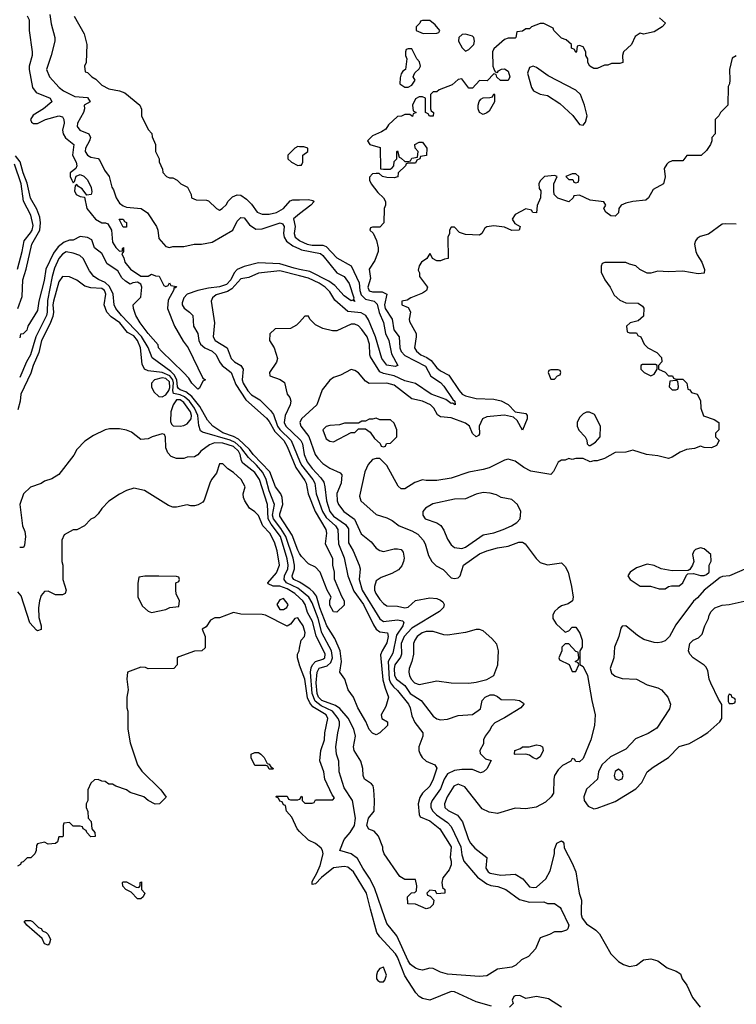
# Model space of a CAD drawing. Header units: inches. Extents: x 2671394 to 2765652, y 830470 to 955458.
# Tile 257 of 261: x 2708430 to 2712450, y 939466 to 944990. Entities that reach past the tile are written whole.
import ezdxf

# ---------------------------------------------------------------- set-up
doc = ezdxf.new("R2010")
doc.units = ezdxf.units.IN
doc.header["$MEASUREMENT"] = 0
for name, color, linetype in [('C7903', 7, 'Continuous'), ('C7904', 7, 'Continuous'), ('C7913', 7, 'Continuous'), ('C7914', 7, 'Continuous')]:
    doc.layers.add(name, color=color, linetype=linetype)

msp = doc.modelspace()

# ---------------------------------------------------------------- linework, layer by layer
at = {"layer": 'C7903', "color": 2, "elevation": 42}
msp.add_lwpolyline([(2708590, 939798), (2708570, 939806), (2708555.3, 939835.3), (2708469.3, 939909.3), (2708455.3, 939930), (2708462.7, 939937.3), (2708490, 939936.3), (2708501, 939930), (2708536.3, 939896.3), (2708550, 939890.6), (2708558.8, 939878.8), (2708578, 939870), (2708590, 939858), (2708602, 939830), (2708598, 939810)], close=True, dxfattribs=at)
at = {"layer": 'C7904', "color": 2}
for points, elevation in [([(2708471.6, 945011.6), (2708482.4, 944990), (2708483.7, 944930), (2708499.5, 944810), (2708499.5, 944790), (2708483.1, 944730), (2708482.6, 944710), (2708502.4, 944610), (2708522.3, 944582.3), (2708601, 944550), (2708610.6, 944530), (2708562.8, 944490), (2708504.7, 944455.3), (2708490.8, 944430), (2708495.3, 944415.3), (2708508, 944408), (2708530, 944408), (2708575.3, 944430), (2708650, 944450.3), (2708670, 944444.7), (2708677.3, 944430), (2708679.1, 944410), (2708670.5, 944370), (2708673.4, 944350), (2708686.7, 944326.7), (2708733, 944290), (2708725.5, 944230), (2708746.8, 944190), (2708751, 944170), (2708744.7, 944155.3), (2708714, 944130), (2708714, 944110), (2708722, 944090), (2708730, 944074), (2708738, 944082), (2708747.3, 944112.7), (2708770, 944122), (2708790, 944112), (2708810, 944092), (2708830.7, 944049.3), (2708834.8, 944025.2), (2708831.6, 944008.4), (2708806, 944006), (2708780.4, 944040.4), (2708756.4, 944056.4), (2708750, 944066), (2708742, 944058), (2708738, 944030), (2708746, 944010), (2708770, 943998), (2708794, 943994), (2708806.8, 943930), (2708856, 943870), (2708890, 943851), (2708911.1, 943851.1), (2708924.7, 943844.7), (2708944.7, 943810), (2708950, 943742), (2708970, 943712), (2708990, 943692), (2709006, 943694), (2709006, 943706), (2709011.6, 943711.6), (2709012, 943690), (2709003.6, 943676.4), (2709004.7, 943670), (2709014.4, 943654.4), (2709020.7, 943630), (2709051, 943590), (2709110, 943551.3), (2709150, 943552), (2709170, 943562), (2709192.7, 943552.7), (2709211.6, 943551.6), (2709238, 943498), (2709250, 943494), (2709262, 943498), (2709270, 943514), (2709278, 943498), (2709310, 943494), (2709306, 943486), (2709294, 943486), (2709294, 943474), (2709262.8, 943417.2), (2709258.8, 943370), (2709298, 943270), (2709347.3, 943187.3), (2709374.8, 943150), (2709458, 942978), (2709472, 942970), (2709458, 942962), (2709438, 942922), (2709430, 942918), (2709395.3, 942950), (2709378, 942978), (2709349.2, 943010), (2709225.2, 943130), (2709209.4, 943150), (2709206, 943166), (2709150, 943229.4), (2709105.2, 943290), (2709082, 943330), (2709068, 943370), (2709066, 943390), (2709110, 943434), (2709115.3, 943490), (2709110, 943506), (2709090, 943518), (2709065.4, 943514.6), (2709050, 943506), (2709023.1, 943523.1), (2709002.7, 943542.7), (2708980.2, 943580.2), (2708920.9, 943620.9), (2708890, 943679), (2708849.3, 943709.3), (2708834.5, 943754.5), (2708810, 943769), (2708770, 943774), (2708730, 943754), (2708710, 943752.7), (2708679, 943741), (2708644.9, 943715.1), (2708619, 943681), (2708577, 943590), (2708567.5, 943527.5), (2708538, 943410), (2708530, 943358), (2708476, 943270), (2708470, 943248), (2708450, 943228), (2708434, 943226), (2708430, 943206)], 22), ([(2708599.8, 945019.8), (2708607.1, 944967.1), (2708626.8, 944890), (2708626.8, 944870), (2708606.8, 944790), (2708580.7, 944710), (2708596.3, 944670), (2708650.6, 944610), (2708676.3, 944590), (2708739.9, 944559.9), (2708810, 944552.7), (2708824.7, 944530), (2708791.3, 944510), (2708794, 944490), (2708787.3, 944470), (2708754.4, 944410), (2708753, 944390), (2708767.7, 944370), (2708818, 944350), (2708827.3, 944330), (2708821.6, 944310), (2708799.5, 944270), (2708797.1, 944250), (2708811, 944230), (2708830, 944219.1), (2708870, 944210.6), (2708879.5, 944199.5), (2708905.2, 944145.2), (2708931.3, 944110), (2708946, 944050), (2708955.9, 944035.9), (2708970.4, 943990), (2708990, 943961.3), (2709010, 943946), (2709030, 943938.9), (2709110.6, 943930.6), (2709147.3, 943907.3), (2709198, 943830), (2709204.7, 943810), (2709210, 943762), (2709250, 943718), (2709270, 943712), (2709290, 943718), (2709350, 943718), (2709409.3, 943730.7), (2709450, 943730.8), (2709510, 943742), (2709625.1, 943810), (2709650, 943859.1), (2709670, 943880.5), (2709690, 943879.1), (2709718.3, 943838.3), (2709755.6, 943815.6), (2709790, 943815.8), (2709890.3, 943850.3), (2709904.1, 943844.1), (2709914, 943830), (2709910.4, 943789.6), (2709913.4, 943770), (2709926.7, 943746.7), (2709961.7, 943721.7), (2710000, 943703.8)], 26), ([(2708734.8, 945010), (2708791, 944910), (2708806, 944850), (2708802, 944750), (2708794, 944730), (2708798, 944698), (2708810, 944694), (2708834, 944670), (2708856.9, 944656.9), (2708890, 944622), (2708930, 944602), (2708990, 944591), (2709019.3, 944579.3), (2709104.7, 944510), (2709112.7, 944487.3), (2709114, 944450), (2709150, 944374), (2709171.6, 944351.6), (2709172.7, 944332.7), (2709192, 944290), (2709192, 944250), (2709212, 944210), (2709212.7, 944192.7), (2709231.6, 944151.6), (2709232.7, 944132.7), (2709254, 944110), (2709270, 944102), (2709290, 944102), (2709314, 944090), (2709334, 944070), (2709371.1, 944051.1), (2709392, 944010), (2709394, 943990), (2709419.6, 943979.6), (2709478, 943978), (2709490, 943974), (2709534, 943930), (2709550, 943922), (2709566, 943930), (2709590, 943954), (2709598, 943970), (2709623.2, 943996.8), (2709650, 944006.8), (2709670, 944006), (2709702.5, 943982.5), (2709730, 943956), (2709762.8, 943910), (2709790, 943899.1), (2709830, 943898.4), (2709870, 943908.7), (2709910, 943930.4), (2709946.9, 943973.1), (2709961.5, 943978.6), (2710000, 943979.9)], 30), ([(2710000, 944277.5), (2709990, 944278), (2709974, 944270), (2709934, 944230), (2709934, 944210), (2709954, 944190), (2709990, 944172), (2710000, 944173)], 34), ([(2708418.2, 943590), (2708444.2, 943690), (2708454.8, 943750), (2708490, 943794), (2708499.3, 943810), (2708504.9, 943835.1), (2708492.8, 943892.8), (2708451.4, 943971.4), (2708437.8, 944070), (2708400.3, 944180.3)], 26), ([(2708419.3, 943370), (2708443.8, 943436.2), (2708447.3, 943530), (2708466.3, 943590), (2708498.4, 943730), (2708543.5, 943810), (2708546.2, 943850), (2708542.6, 943882.6), (2708526.3, 943926.3), (2708490, 943989.2), (2708472.7, 944072.7), (2708449, 944130), (2708433.5, 944193.5), (2708407.1, 944227.1)], 22), ([(2710000, 943900), (2709966.6, 943873.4), (2709975.3, 943830), (2709970.4, 943790), (2709974.9, 943770), (2710000, 943750.5)], 30), ([(2710000, 941996.1), (2709990, 942013.2), (2709957.6, 942097.6), (2709890, 942205.2), (2709890, 942218), (2709905.7, 942270), (2709903, 942310), (2709895.6, 942330), (2709865.7, 942370), (2709832.7, 942452.7), (2709740.4, 942550), (2709718.8, 942578.8), (2709656.6, 942636.6), (2709630, 942651.8), (2709570, 942673.1), (2709514, 942710), (2709483, 942743), (2709440.5, 942820.5), (2709395.8, 942875.8), (2709362, 942902), (2709330, 942912.8), (2709320.8, 942920.8), (2709315, 942930), (2709311.4, 942970), (2709297.1, 942997.1), (2709277, 943017), (2709173.2, 943093.2), (2709150.5, 943150.5), (2709112.6, 943212.6), (2709000.4, 943330), (2708969.1, 943369.1), (2708959.3, 943390), (2708953.5, 943450), (2708934.1, 943494.1), (2708910, 943516.5), (2708871.6, 943531.6), (2708845.6, 943550), (2708821.4, 943581.4), (2708785.7, 943650), (2708767.3, 943667.3), (2708730, 943680.9), (2708690, 943686.9), (2708670, 943674.3), (2708650, 943649.6), (2708624.6, 943595.4), (2708612.8, 943550), (2708585.1, 943414.9), (2708584.1, 943350), (2708579.7, 943330), (2708520.7, 943210), (2708491.2, 943110), (2708467.9, 943070), (2708430, 942982)], 26), ([(2710000, 943589), (2709970, 943595.5), (2709890, 943620.7), (2709770, 943626.8), (2709690, 943604.7), (2709650, 943588.3), (2709634, 943570), (2709615.2, 943530), (2709590, 943505), (2709550, 943490.8), (2709490, 943484.1), (2709429.4, 943470.6), (2709370.4, 943450), (2709350.4, 943430), (2709342, 943402), (2709342, 943390), (2709352.2, 943372.2), (2709383, 943350), (2709400.4, 943330), (2709404.4, 943270), (2709428.7, 943230), (2709435.2, 943190), (2709444.9, 943170), (2709469.3, 943149.3), (2709510.4, 943130), (2709532, 943110), (2709550.3, 943070), (2709564.9, 943050), (2709615.8, 943010), (2709642.9, 942942.9), (2709697.7, 942857.7), (2709814.7, 942754.7), (2709830, 942735.8), (2709860.5, 942680.5), (2709911.2, 942630), (2709930, 942596.4), (2709978.3, 942478.3), (2710000, 942447.5)], 26), ([(2710000, 943552.5), (2709890, 943580.4), (2709770, 943568), (2709716.3, 943543.7), (2709670, 943535.6), (2709620.2, 943479.7), (2709595.6, 943464.4), (2709532.8, 943447.2), (2709511, 943430), (2709504.7, 943410), (2709522.8, 943290), (2709516, 943210), (2709526, 943190), (2709594.8, 943150), (2709616.3, 943090), (2709634.8, 943070), (2709670.3, 943050.3), (2709683, 943030), (2709677.4, 942970), (2709684, 942950), (2709710, 942908.4), (2709730, 942885.7), (2709777.6, 942857.6), (2709836.7, 942796.7), (2709854.7, 942774.7), (2709877.1, 942710), (2709890, 942690.3), (2709952.7, 942630), (2710000, 942514.9)], 30), ([(2710000, 941833.8), (2709967, 941850), (2709961.3, 941861.3), (2709958.9, 941870), (2709970.7, 941909.3), (2709971.9, 941930), (2709963.2, 941970), (2709923.2, 942090), (2709895.5, 942135.5), (2709853.2, 942190), (2709848.5, 942210), (2709859.3, 942270), (2709830, 942346.6), (2709813.3, 942410), (2709793.5, 942450), (2709759.3, 942490), (2709713.1, 942533.1), (2709671.4, 942590), (2709638.2, 942618.2), (2709610, 942630.5), (2709455.8, 942675.8), (2709444, 942684), (2709434.3, 942714.3), (2709429.8, 942770), (2709411.5, 942810), (2709382, 942850), (2709354.4, 942874.4), (2709330, 942886.2), (2709292.9, 942892.9), (2709289.2, 942909.2), (2709292.9, 942952.9), (2709288.7, 942970), (2709271.4, 942991.4), (2709230, 943010.7), (2709150, 943019.5), (2709129.3, 943029.3), (2709117.4, 943057.4), (2709106.9, 943150), (2709091.7, 943190), (2709070, 943215.6), (2709034.6, 943234.6), (2708992.6, 943290), (2708942.3, 943322.2), (2708918, 943350), (2708904.5, 943390), (2708912.4, 943450), (2708910, 943462), (2708906.6, 943470), (2708890, 943481.6), (2708830, 943486), (2708795.5, 943495.5), (2708750, 943528), (2708710, 943548), (2708670, 943548.7), (2708650, 943519), (2708620.2, 943410), (2708616.1, 943390), (2708620.2, 943350), (2708615.5, 943324.5), (2708598.6, 943281.4), (2708551.7, 943190), (2708537.5, 943122.5), (2708504.9, 943050), (2708492.4, 943007.6), (2708435.5, 942890), (2708433, 942850), (2708418.7, 942801.3)], 30), ([(2710000, 943293.9), (2709983.6, 943276.4), (2709966, 943266), (2709950, 943258), (2709863.6, 943256.4), (2709832.7, 943227.3), (2709832, 943190), (2709858, 943150), (2709876, 943090), (2709870.9, 943069.1), (2709832, 943010), (2709832.7, 942992.7), (2709890.8, 942970.8), (2709914.8, 942954.8), (2709931, 942890), (2709944.7, 942870), (2709951.3, 942850), (2709946.8, 942830), (2709918.4, 942770), (2709913.4, 942730), (2709922.6, 942710), (2710000, 942637)], 34), ([(2710000, 941792.6), (2709990, 941800.8), (2709926, 941830), (2709912.9, 941850), (2709914.8, 941870), (2709933.6, 941910), (2709935.5, 941930), (2709930, 941965.2), (2709892.9, 942090), (2709839.9, 942159.9), (2709823.4, 942190), (2709819.8, 942270), (2709776.1, 942410), (2709749.6, 942450), (2709682.5, 942502.5), (2709674.8, 942514.7), (2709667.1, 942550), (2709657.5, 942570), (2709630, 942596.3), (2709570, 942613.6), (2709523.4, 942616.6), (2709494.3, 942605.7), (2709446, 942570), (2709430, 942548), (2709410, 942538), (2709370, 942535.3), (2709350, 942529), (2709309.1, 942529.1), (2709280.2, 942540.2), (2709260.2, 942560.2), (2709248.9, 942588.9), (2709247.3, 942647.3), (2709242, 942662), (2709230, 942666), (2709174, 942650), (2709150, 942638), (2709110, 942635.3), (2709056.4, 942676.4), (2709030, 942688), (2708990, 942695.3), (2708934.6, 942694.6), (2708910, 942689), (2708843.5, 942656.5), (2708795.3, 942624.7), (2708750, 942578), (2708733.7, 942546.3), (2708650, 942439), (2708610, 942414), (2708570, 942402), (2708550, 942388.7), (2708490, 942368), (2708452, 942330), (2708431.3, 942270), (2708446, 942150), (2708458.5, 942118.5), (2708463, 942090), (2708457.1, 942042.9), (2708450.6, 942029.4), (2708430, 942029.5)], 34), ([(2710000, 941746.3), (2709973, 941770), (2709930, 941796.2), (2709890, 941811.1), (2709852, 941812), (2709824.7, 941824.7), (2709822, 941830), (2709870, 941887.7), (2709886.9, 941930), (2709873.5, 942010), (2709859.6, 942059.6), (2709832.8, 942110), (2709794.7, 942150), (2709770, 942209), (2709750, 942229.2), (2709719, 942250), (2709692.7, 942290), (2709685.2, 942310), (2709684, 942330), (2709695.3, 942370), (2709672.3, 942410), (2709629.2, 942450), (2709597.2, 942470), (2709570, 942498), (2709550, 942498), (2709534.4, 942445.6), (2709506, 942410), (2709496, 942390), (2709465.4, 942294.6), (2709456.9, 942283.1), (2709431.6, 942268.4), (2709410, 942262), (2709390, 942262), (2709370, 942268.7), (2709310, 942255.3), (2709290, 942255.3), (2709264.7, 942264.7), (2709130, 942348.7), (2709070, 942362), (2709030, 942348.7), (2708990, 942328.7), (2708930, 942288.7), (2708890, 942248), (2708870, 942218), (2708850, 942198), (2708830, 942188), (2708794, 942150), (2708751.1, 942128.9), (2708730, 942128), (2708679.6, 942100.4), (2708666, 942070), (2708666, 941950), (2708671.3, 941930), (2708671.3, 941850), (2708690.9, 941789.1), (2708684.7, 941770), (2708670, 941763.7), (2708630, 941762.7), (2708590, 941784), (2708570, 941781.2), (2708550, 941759), (2708540.7, 941730), (2708536, 941690), (2708536.9, 941636.9), (2708551, 941590), (2708550, 941568), (2708530, 941562), (2708524.7, 941564.7), (2708486.8, 941606.8), (2708438, 941758), (2708420.2, 941780.2)], 38), ([(2710000, 941619.9), (2709990, 941635.3), (2709974, 941630), (2709950, 941598), (2709930, 941588), (2709808.9, 941648.9), (2709790, 941654), (2709670, 941655.3), (2709630, 941664), (2709550, 941635.3), (2709525.4, 941634.6), (2709499.6, 941620.4), (2709476.9, 941583.1), (2709454, 941570), (2709471.3, 941530), (2709470, 941466), (2709451.6, 941448.4), (2709410, 941448), (2709323.6, 941416.4), (2709314, 941410), (2709314, 941370), (2709294, 941350), (2709150, 941348), (2709136.4, 941356.4), (2709110, 941358), (2709034, 941330), (2709031.3, 941290), (2709038, 941230), (2709031.3, 941190), (2709031.3, 941130), (2709036, 941110), (2709036, 941010), (2709050, 940934), (2709091.3, 940810), (2709114.4, 940774.4), (2709222, 940670), (2709251.6, 940628.4), (2709214, 940590), (2709190, 940588.7), (2709150, 940608.7), (2709126, 940630), (2709050, 940655.3), (2709030, 940668.7), (2708969.3, 940689.3), (2708950, 940702), (2708930, 940702), (2708910, 940715.3), (2708890, 940718), (2708870, 940728), (2708850, 940726), (2708830, 940706), (2708812, 940670), (2708812, 940610), (2708802, 940590), (2708802, 940570), (2708812.7, 940547.3), (2708814, 940510), (2708831.6, 940491.6), (2708834, 940450), (2708852, 940430), (2708852.7, 940407.3), (2708830, 940406), (2708806, 940430), (2708802, 940442), (2708786, 940450), (2708782, 940462), (2708770, 940466), (2708730, 940466), (2708710, 940486), (2708678, 940482), (2708674, 940470), (2708674, 940410), (2708670, 940406), (2708650, 940406), (2708642, 940378), (2708631.1, 940368.9), (2708590, 940364), (2708570, 940375.3), (2708530, 940366), (2708523.6, 940356.4), (2708522, 940330), (2708514, 940310), (2708491.6, 940288.4), (2708472.7, 940287.3), (2708450, 940266), (2708438, 940262), (2708434, 940250), (2708418, 940242)], 42), ([(2710000, 941368.2), (2709999.3, 941370), (2709989, 941410), (2709989, 941430), (2709997.2, 941450), (2710000, 941464.6)], 42), ([(2710000, 940436.4), (2709986, 940450), (2709956.4, 940516.4), (2709926, 940550), (2709922, 940582), (2709910, 940586), (2709902, 940602), (2709890, 940606), (2709882, 940622), (2709866, 940630), (2709870, 940634), (2709930, 940634), (2709938, 940618), (2709950, 940614), (2709990, 940614), (2710000, 940617.3)], 42)]:
    msp.add_lwpolyline(points, dxfattribs=dict(at, elevation=elevation))
for points, elevation in [([(2709010, 943826), (2708988.4, 943871.6), (2709010, 943870.8), (2709018, 943858), (2709030, 943851.3), (2709030, 943826)], 22), ([(2709230, 942980.2), (2709186, 942970), (2709168.9, 942950), (2709170.3, 942930), (2709182.4, 942902.4), (2709210, 942875.3), (2709230, 942874.3), (2709250, 942885.4), (2709267.1, 942910), (2709273, 942927), (2709270, 942958.5), (2709250, 942976.5)], 34), ([(2709330, 942857.4), (2709310, 942857.4), (2709291.3, 942830), (2709278.7, 942790), (2709276, 942736), (2709281, 942721), (2709291, 942711), (2709330, 942710.5), (2709350, 942713), (2709370, 942723), (2709392.3, 942750), (2709393.8, 942770), (2709387.4, 942790), (2709350, 942843.1)], 34), ([(2709210, 941868), (2709132.7, 941867.3), (2709098, 941862), (2709092.7, 941827.3), (2709092, 941750), (2709119.6, 941699.6), (2709150, 941672), (2709170, 941664.7), (2709250, 941682), (2709272.7, 941692.7), (2709322, 941698), (2709326, 941730), (2709308.4, 941768.4), (2709306, 941790), (2709306, 941830), (2709322, 941838), (2709326, 941850), (2709322, 941862), (2709310, 941866)], 42), ([(2709910, 941742), (2709890, 941735.3), (2709872, 941710), (2709890, 941682), (2709910, 941682), (2709928.4, 941691.6), (2709935.3, 941710)], 42), ([(2709830, 940786), (2709822, 940802), (2709810, 940806), (2709750, 940806), (2709729, 940849), (2709729.2, 940870), (2709750, 940878), (2709770, 940878), (2709782, 940870), (2709802, 940850), (2709818, 940818), (2709830, 940814), (2709838, 940798), (2709854, 940790), (2709850, 940786)], 42), ([(2709098, 940122), (2709106, 940130), (2709106, 940150), (2709112.7, 940152.7), (2709114, 940110), (2709132, 940090), (2709122, 940070), (2709110, 940058), (2709090, 940058), (2709055.3, 940095.3), (2709026, 940110), (2709008.4, 940128.4), (2709006, 940150), (2709010, 940154), (2709030, 940154), (2709083.6, 940123.6)], 42)]:
    msp.add_lwpolyline(points, close=True, dxfattribs=dict(at, elevation=elevation))
at = {"layer": 'C7913', "color": 2}
for points, elevation in [([(2711076.6, 939456.6), (2710990, 939479.6), (2710870, 939536), (2710850, 939537.2), (2710730.4, 939489.6), (2710690, 939498), (2710670, 939509.5), (2710652.3, 939530), (2710590, 939625.2), (2710549.7, 939730), (2710537.4, 939750), (2710450, 939844), (2710432.7, 939870), (2710398.4, 940000)], 42), ([(2711466.9, 940000), (2711510.7, 939910), (2711504.7, 939890), (2711497.3, 939882.7), (2711470, 939872.7), (2711430, 939873.2), (2711402.8, 939857.2), (2711350, 939839), (2711323.1, 939776.9), (2711284.7, 939735.3), (2711244.8, 939715.2), (2711213.3, 939686.7), (2711190, 939674), (2711110, 939663.7), (2711050, 939626.6), (2711010, 939622.7), (2710830, 939634.7), (2710790, 939646.6), (2710750, 939667.6), (2710730, 939669.5), (2710690, 939658), (2710670, 939661.6), (2710649.8, 939669.8), (2710623, 939690), (2710609.7, 939710), (2710545.6, 939850), (2710490, 939919.3), (2710461.8, 940000)], 38), ([(2711580.6, 940000), (2711580.5, 939970), (2711585.5, 939950), (2711610, 939917.3), (2711662, 939882), (2711682, 939862), (2711746.4, 939750), (2711790, 939707.2), (2711816.3, 939690), (2711850, 939678), (2711890, 939686), (2711930, 939716.3), (2711970, 939722), (2712010, 939710.8), (2712062.8, 939670), (2712112.5, 939652.5), (2712137.1, 939637.1), (2712146, 939610), (2712172.8, 939572.8), (2712204.7, 939504.7), (2712248, 939450)], 42), ([(2711470, 939449.3), (2711396.6, 939496.6), (2711330, 939509.3), (2711270, 939498), (2711235.3, 939515.3), (2711210, 939514), (2711202, 939510), (2711192, 939490), (2711198, 939470), (2711178, 939450)], 42)]:
    msp.add_lwpolyline(points, dxfattribs=dict(at, elevation=elevation))
at = {"layer": 'C7913', "color": 2, "elevation": 46}
msp.add_lwpolyline([(2710470, 939675.3), (2710450, 939668), (2710438, 939650), (2710432, 939630), (2710432, 939610), (2710439.6, 939599.6), (2710450, 939592), (2710470, 939592), (2710479, 939601), (2710488, 939630)], close=True, dxfattribs=at)
at = {"layer": 'C7914', "color": 2}
for points, elevation in [([(2712019.6, 944999.6), (2712052, 944970), (2712034, 944950), (2711990, 944922), (2711930, 944908.7), (2711910, 944914), (2711883.5, 944896.5), (2711862, 944850), (2711818, 944810), (2711811.3, 944790), (2711814, 944750), (2711796, 944744), (2711750, 944744), (2711730, 944735.3), (2711710, 944735.3), (2711670, 944715.3), (2711650, 944715.3), (2711628, 944730), (2711618, 944750), (2711618, 944770), (2711606, 944790), (2711606, 944810), (2711590, 944838), (2711570, 944846), (2711558, 944842), (2711554, 944810), (2711550, 944806), (2711542, 944822), (2711526, 944830), (2711526, 944850), (2711496.4, 944876.4), (2711470, 944886), (2711426, 944930), (2711422, 944942), (2711370, 944968), (2711350, 944968.7), (2711302, 944950), (2711290, 944938), (2711270, 944938), (2711250, 944926), (2711218, 944922), (2711214, 944890), (2711210, 944886), (2711170, 944886), (2711150, 944878), (2711090, 944826), (2711082, 944810), (2711084.7, 944730), (2711090, 944714), (2711098, 944698), (2711110, 944694), (2711116.4, 944703.6), (2711132.7, 944712.7), (2711150, 944714), (2711170, 944702), (2711178.8, 944670), (2711170, 944648.7), (2711128, 944648), (2711107.3, 944667.3), (2711102, 944682), (2711090, 944686), (2711052.7, 944647.3), (2711010, 944648), (2710970, 944606), (2710950, 944606), (2710910, 944658), (2710890, 944655.3), (2710855.3, 944624.7), (2710783.6, 944596.4), (2710770, 944586), (2710750, 944586), (2710734, 944570), (2710734, 944490), (2710738, 944478), (2710752, 944470), (2710750, 944448), (2710728.4, 944448.4), (2710722, 944462), (2710706, 944470), (2710706, 944550), (2710690, 944558), (2710670, 944558), (2710650, 944546), (2710634, 944510), (2710638, 944478), (2710654, 944470), (2710638, 944462), (2710632.7, 944447.3), (2710618, 944458), (2710590, 944458), (2710571.6, 944448.4), (2710550, 944446), (2710499.6, 944400.4), (2710483.6, 944376.4), (2710459.6, 944360.4), (2710410, 944338), (2710382, 944310), (2710394, 944290), (2710452.7, 944272.7), (2710454, 944154), (2710471.6, 944151.6), (2710508.4, 944151.6), (2710520.4, 944159.6), (2710528, 944170), (2710530, 944194), (2710546, 944210), (2710546, 944250), (2710550, 944254), (2710558, 944218), (2710570, 944214), (2710590, 944194), (2710610, 944194), (2710622, 944198), (2710630, 944214), (2710662, 944218), (2710666, 944250), (2710648.4, 944268.4), (2710646, 944290), (2710670, 944302), (2710690, 944302), (2710714, 944270), (2710712.7, 944227.3), (2710678, 944222), (2710674, 944210), (2710658, 944202), (2710650, 944186), (2710610, 944186), (2710598, 944182), (2710594, 944170), (2710554, 944130), (2710551.6, 944108.4), (2710530, 944102), (2710490, 944105.2), (2710466, 944110), (2710447.3, 944127.3), (2710430, 944128), (2710410, 944126), (2710392.7, 944107.3), (2710392, 944090), (2710401, 944070), (2710439.8, 944019.8), (2710471, 943990), (2710482, 943970), (2710482, 943950), (2710474, 943930), (2710472, 943850), (2710450, 943826), (2710410, 943826), (2710398, 943822), (2710394, 943810), (2710412.7, 943792.7), (2710431.1, 943751.1), (2710441, 943710), (2710441, 943690), (2710421.4, 943638.6), (2710390.8, 943590), (2710398, 943538), (2710383.7, 943490), (2710390, 943468.5), (2710410, 943463.7), (2710464.2, 943464.2), (2710490.3, 943450.3), (2710476.9, 943390), (2710480.2, 943370), (2710518.7, 943310), (2710528.7, 943250), (2710558, 943210), (2710563.1, 943150), (2710570, 943128), (2710590, 943105.3), (2710706, 943046), (2710736.4, 942990), (2710790, 942953.7), (2710810, 942934.9), (2710859.8, 942859.8), (2710870.6, 942850), (2710872, 942830), (2710858, 942838), (2710850, 942837.2), (2710820.1, 942860.1), (2710738, 942890), (2710650, 942948.2), (2710590, 942963.5), (2710531.4, 942991.4), (2710470, 943004.5), (2710450, 943014.7), (2710398, 943098), (2710393.7, 943110), (2710392.1, 943170), (2710378.9, 943210), (2710350, 943252.3), (2710330, 943272.3), (2710310, 943281.2), (2710290, 943281.2), (2710210, 943244), (2710184.7, 943244.7), (2710130, 943258), (2710090, 943278), (2710058, 943310), (2710050, 943326), (2710030, 943326), (2710000, 943293.9)], 34), ([(2712450, 944788), (2712426, 944774), (2712412, 944710), (2712414, 944650), (2712412, 944630), (2712404.7, 944615.3), (2712402, 944510), (2712362, 944470), (2712352, 944450), (2712332, 944430), (2712332, 944350), (2712312, 944330), (2712312, 944310), (2712304.7, 944290), (2712283.6, 944256.4), (2712252, 944228), (2712172.7, 944227.3), (2712150, 944198), (2712090, 944198), (2712070, 944188), (2712059.6, 944180.4), (2712045.4, 944154.6), (2712051, 944109), (2712042, 944070), (2711983.5, 944036.5), (2711958, 943990), (2711942.8, 943977.2), (2711870, 943969.2), (2711830, 943961.2), (2711804.7, 943950), (2711791.3, 943930), (2711790, 943906), (2711770, 943888), (2711746, 943890), (2711718, 943910), (2711706, 943930), (2711718, 943950), (2711707.3, 943967.3), (2711630, 943978), (2711570, 944006), (2711538, 944002), (2711534, 943990), (2711510, 943968.7), (2711449.1, 943989.1), (2711428, 944010), (2711426, 944030), (2711426, 944070), (2711446, 944110), (2711430, 944115.3), (2711374, 944110), (2711350, 944086), (2711342, 944070), (2711343.6, 944043.6), (2711354, 944030), (2711352, 943990), (2711332.7, 943947.3), (2711330, 943906), (2711308.4, 943908.4), (2711302, 943922), (2711270, 943928), (2711210, 943898), (2711192, 943870), (2711207.3, 943847.3), (2711238, 943830), (2711231.3, 943810), (2711190, 943806.6), (2711150, 943825.2), (2711090, 943834), (2711050, 943828), (2711039.6, 943820.4), (2711022, 943790), (2711010, 943782), (2710930, 943784), (2710896.4, 943796.4), (2710870, 943826), (2710850, 943826), (2710842, 943810), (2710842, 943790), (2710832, 943770), (2710834, 943650), (2710812.7, 943647.3), (2710790, 943638), (2710770, 943638), (2710746, 943650), (2710735.3, 943675.3), (2710730, 943678), (2710714, 943650), (2710684.7, 943630), (2710671.3, 943610), (2710665.4, 943585.4), (2710672, 943570), (2710672, 943550), (2710718, 943490), (2710712, 943470), (2710690, 943456), (2710624.7, 943430), (2710604, 943416), (2710574, 943410), (2710574, 943390), (2710610, 943376), (2710619.3, 943359.3), (2710622, 943350), (2710614, 943310), (2710616.8, 943296.8), (2710653.4, 943230), (2710654.9, 943210), (2710644.9, 943150), (2710655.5, 943130), (2710680.7, 943110), (2710714.7, 943094.7), (2710738, 943078), (2710770, 943037.1), (2710790, 943020.4), (2710836.5, 942996.5), (2710894.4, 942910), (2710912.7, 942890), (2710930, 942878.9), (2710990, 942864.9), (2711090, 942860.3), (2711130, 942852.2), (2711170.3, 942830.3), (2711210, 942790.8), (2711270, 942781), (2711277.3, 942770), (2711277.3, 942750), (2711250, 942688), (2711221.2, 942741.2), (2711199.5, 942759.5), (2711150, 942771.8), (2711070, 942764.7), (2711050, 942761.3), (2711026.4, 942750), (2711007.3, 942710), (2711010, 942666), (2711003.6, 942656.4), (2710990, 942649), (2710970, 942668.7), (2710952.7, 942710), (2710930, 942726), (2710850, 942757), (2710790, 942762), (2710773.2, 942773.2), (2710754, 942810), (2710734, 942830), (2710690, 942849), (2710630, 942862.7), (2710530, 942939.7), (2710490, 942951.2), (2710390, 942948.7), (2710370, 942962), (2710330, 943008.7), (2710310, 943022), (2710290, 943028), (2710230, 942995.3), (2710190, 942982), (2710170, 942968), (2710127.1, 942912.9), (2710097.3, 942830), (2710010.7, 942750), (2710002, 942730), (2710008, 942710), (2710052.4, 942652.4), (2710088.4, 942550), (2710102, 942530), (2710130, 942500.7), (2710170, 942474), (2710227.1, 942447.1), (2710236.3, 942436.3), (2710233.4, 942390), (2710208.5, 942331.5), (2710210.6, 942290), (2710218, 942270), (2710247.7, 942230), (2710307.4, 942187.4), (2710344.7, 942104.7), (2710401.4, 942061.4), (2710430, 942024.7), (2710450, 942011.3), (2710470, 942006.8), (2710530, 942021), (2710550, 942021), (2710570, 942018), (2710582, 942002), (2710586.8, 941970), (2710582.8, 941950), (2710573.2, 941926.8), (2710555.9, 941904.1), (2710517.5, 941882.5), (2710458.5, 941861.5), (2710430, 941842), (2710420.5, 941810), (2710420.5, 941790), (2710428, 941770), (2710450, 941737.3), (2710470, 941714), (2710490, 941701.6), (2710550, 941699.1), (2710590, 941690.8), (2710610, 941694.8), (2710650, 941731), (2710730, 941746.8), (2710770, 941742.8), (2710790, 941734), (2710804, 941724), (2710811.3, 941710), (2710806.8, 941693.2), (2710784.7, 941670), (2710630, 941576.9), (2710587.4, 941530), (2710570.3, 941490), (2710571.7, 941430), (2710566.9, 941413.1), (2710534.6, 941370), (2710530.3, 941350), (2710532.9, 941310), (2710544.6, 941290), (2710590, 941254), (2710620.4, 941210), (2710682, 941170), (2710750, 941083), (2710770, 941068.2), (2710790, 941061.6), (2710830, 941065.5), (2710890, 941086), (2710970, 941092), (2711015.5, 941124.5), (2711024, 941170), (2711041.2, 941190), (2711070, 941203), (2711090, 941202), (2711110, 941193.4), (2711130, 941176), (2711210, 941174.8), (2711234, 941170), (2711255.3, 941155.3), (2711258, 941150), (2711242, 941130), (2711150, 941073.2), (2711094.8, 941045.2), (2711076, 941024), (2711070, 941008), (2711042, 940970), (2711032, 940950), (2711031.6, 940928.4), (2711012, 940890), (2711012.7, 940872.7), (2711043.6, 940843.6), (2711074, 940834), (2711050, 940788), (2711032, 940770), (2711015.3, 940764.7), (2710970, 940784), (2710910, 940782.7), (2710870, 940778), (2710830, 940759.5), (2710810.4, 940730), (2710790, 940675.1), (2710743, 940610), (2710736.4, 940590), (2710736.4, 940570), (2710748.5, 940550), (2710768.7, 940530), (2710830, 940485.3), (2710850, 940463.8), (2710905.4, 940350), (2710910, 940304.7), (2710920.9, 940270), (2710999, 940179), (2711050, 940142.4), (2711073.5, 940133.5), (2711112.3, 940127.7), (2711157.3, 940110), (2711233.4, 940053.4), (2711290, 940039.3), (2711370, 940041), (2711390, 940032), (2711430, 940031.3), (2711462, 940010), (2711466.9, 940000)], 38), ([(2710000, 944173), (2710010, 944174), (2710018, 944190), (2710018, 944230), (2710046, 944250), (2710046, 944270), (2710023.6, 944276.4), (2710000, 944277.5)], 34), ([(2710000, 943979.9), (2710050, 943981.6), (2710075.2, 943975.2), (2710081, 943970), (2710062.8, 943950), (2710000, 943900)], 30), ([(2712450, 943842), (2712390, 943844), (2712370, 943842), (2712293.4, 943786.6), (2712247.1, 943772.9), (2712230, 943762), (2712221, 943750), (2712216, 943730), (2712222.8, 943690), (2712230.8, 943670), (2712257.3, 943630), (2712270.9, 943589.1), (2712270, 943568.7), (2712235.3, 943564.7), (2712150, 943579), (2712070, 943575.3), (2712010, 943579), (2711970, 943568), (2711950, 943568), (2711909.1, 943589.1), (2711886, 943610), (2711850, 943618), (2711830, 943628), (2711712.7, 943627.3), (2711698, 943622), (2711692.7, 943607.3), (2711692.7, 943572.7), (2711712, 943530), (2711742, 943490), (2711765.4, 943445.4), (2711796.9, 943416.9), (2711830, 943402), (2711899.6, 943399.6), (2711923.6, 943383.6), (2711931.1, 943371.1), (2711930, 943326), (2711899.6, 943300.4), (2711854, 943290), (2711834, 943270), (2711838, 943238), (2711850, 943234), (2711890, 943234), (2711898, 943218), (2711914, 943210), (2711934, 943170), (2711954, 943150), (2712003.6, 943123.6), (2712030, 943094), (2712032, 943070), (2712014, 943050), (2712014, 943030), (2712050, 943012), (2712070, 942992), (2712091.6, 942991.6), (2712098, 942978), (2712110, 942974), (2712150, 942974), (2712172, 942950), (2712178, 942918), (2712190, 942914), (2712198, 942898), (2712231.3, 942890), (2712250, 942854), (2712251, 942810), (2712266.8, 942766.8), (2712326.4, 942746.4), (2712352, 942730), (2712352, 942690), (2712334, 942670), (2712334, 942650), (2712354, 942630), (2712338, 942602), (2712310, 942588.7), (2712269.1, 942589.1), (2712250, 942598), (2712215.3, 942584.7), (2712170, 942578), (2712135.3, 942564.7), (2712090, 942535.3), (2712070, 942529), (2712010, 942544), (2711946, 942550), (2711870, 942575.3), (2711830, 942564), (2711770, 942562), (2711710, 942528), (2711670, 942515.3), (2711650, 942515.3), (2711630.7, 942509.3), (2711590, 942528), (2711550, 942528), (2711530, 942522), (2711510, 942528), (2711490, 942518), (2711470, 942518), (2711450, 942508), (2711425.4, 942454.6), (2711410, 942438), (2711297.4, 942457.4), (2711258, 942478), (2711210, 942512.7), (2711170, 942524), (2711150, 942519), (2711063.5, 942476.5), (2711030, 942466), (2710950, 942452.3), (2710850, 942417.2), (2710770, 942404), (2710710, 942404), (2710690, 942408.7), (2710646.4, 942393.6), (2710590, 942358), (2710570, 942358), (2710553.6, 942373.6), (2710488.9, 942488.9), (2710450, 942528), (2710430, 942528.7), (2710410, 942522), (2710385.2, 942494.8), (2710365.8, 942454.2), (2710336.9, 942316.9), (2710342.8, 942290), (2710430, 942214.8), (2710490, 942196), (2710519.8, 942179.8), (2710558, 942150), (2710630, 942122.4), (2710663.4, 942103.4), (2710694, 942070), (2710704, 942050), (2710723.5, 941983.5), (2710742, 941950), (2710766.4, 941926.4), (2710806.4, 941906.4), (2710850, 941858.8), (2710870, 941854.8), (2710890, 941858.8), (2710901.2, 941870), (2710919.3, 941930), (2711010, 941993), (2711050.7, 942010.7), (2711110, 942027.7), (2711170, 942037.3), (2711230, 942058.8), (2711250, 942058.8), (2711264.7, 942050), (2711327.5, 941967.5), (2711350, 941944.7), (2711390, 941931), (2711470, 941942), (2711490, 941922), (2711506, 941890), (2711524.9, 941810), (2711534, 941750), (2711530.6, 941729.4), (2711506.8, 941713.2), (2711470, 941701.2), (2711450, 941689), (2711431, 941670), (2711421, 941650), (2711421, 941630), (2711439.8, 941599.8), (2711490, 941554), (2711510, 941562), (2711530, 941582), (2711550, 941582), (2711572, 941548), (2711586, 941510), (2711584.7, 941470), (2711572, 941450), (2711572.7, 941372.7), (2711590, 941362), (2711614.8, 941310), (2711638.8, 941170), (2711658.8, 941090), (2711654, 941030), (2711633.4, 940950), (2711590, 940846), (2711570, 940826), (2711550, 940828), (2711542, 940842), (2711530, 940846), (2711522, 940830), (2711474.8, 940805.2), (2711450, 940782), (2711431, 940750), (2711426, 940730), (2711424.7, 940650), (2711410.7, 940629.3), (2711379.8, 940600.2), (2711327.1, 940572.9), (2711270, 940563.7), (2711210, 940566), (2711110, 940537.6), (2711063.3, 940543.3), (2711023.7, 940563.7), (2710926.2, 940686.2), (2710890, 940701.6), (2710866, 940690), (2710828.7, 940630), (2710813, 940590), (2710814, 940570), (2710833.8, 940553.8), (2710886.7, 940526.7), (2710914.8, 940490), (2710947.7, 940390), (2710958.8, 940370), (2710982.4, 940342.4), (2711050.7, 940290.7), (2711045.5, 940230), (2711057.3, 940210), (2711070, 940202.4), (2711129.3, 940190.7), (2711210, 940196), (2711252, 940170), (2711290, 940126), (2711310, 940121), (2711330, 940122.8), (2711382, 940170), (2711405.6, 940214.4), (2711429.2, 940310), (2711430, 940334), (2711444, 940370), (2711470, 940382.8), (2711477.5, 940377.5), (2711482.8, 940370), (2711483.5, 940343.5), (2711530, 940258), (2711550.7, 940210), (2711567.7, 940090), (2711580.7, 940050), (2711580.6, 940000)], 42), ([(2710000, 943750.5), (2710000.7, 943750), (2710042.8, 943730), (2710070, 943725.2), (2710130, 943725.5), (2710150, 943718), (2710210, 943654.9), (2710288.7, 943608.7), (2710333.5, 943513.5), (2710337.2, 943470), (2710345.8, 943445.7), (2710370, 943422.8), (2710418.8, 943410), (2710434.7, 943394.7), (2710447.4, 943347.4), (2710471, 943291), (2710481.5, 943230), (2710501.7, 943190), (2710515.8, 943115.8), (2710550.8, 943050), (2710536.1, 943043.9), (2710490, 943052.7), (2710460.7, 943090), (2710425.3, 943210), (2710386.4, 943306.4), (2710371.6, 943330), (2710345.2, 943345.2), (2710270, 943353.6), (2710197, 943417), (2710170, 943464.2), (2710143.5, 943490), (2710110, 943511.7), (2710050, 943539.8), (2710000, 943552.5)], 30), ([(2710000, 943703.8), (2710010, 943699.1), (2710117.4, 943677.4), (2710130, 943667.7), (2710210, 943570.4), (2710250.4, 943550), (2710277.6, 943510), (2710304, 943430), (2710302, 943422), (2710310, 943409.5), (2710296.4, 943416.4), (2710290, 943413.2), (2710250, 943440.5), (2710198.2, 943498.2), (2710163.6, 943523.6), (2710056.8, 943576.8), (2710000, 943589)], 26), ([(2710000, 942637), (2710007.4, 942630), (2710016.1, 942610), (2710025.2, 942550), (2710042.7, 942510), (2710070, 942472), (2710120.2, 942420.2), (2710135.5, 942395.5), (2710142.3, 942370), (2710150.2, 942290), (2710169.1, 942230), (2710190, 942205.5), (2710257.5, 942157.5), (2710274.2, 942134.2), (2710275.1, 942055.1), (2710301.6, 942010), (2710334, 941930), (2710339.1, 941910), (2710334.9, 941850), (2710350.3, 941790), (2710450, 941628.4), (2710470, 941614.4), (2710550, 941622.8), (2710576.7, 941616.7), (2710584.9, 941610), (2710579.5, 941590), (2710543.1, 941536.9), (2710523.4, 941436.6), (2710497.2, 941390), (2710502.2, 941290), (2710510.1, 941270.1), (2710527.2, 941247.2), (2710550, 941226.4), (2710610.4, 941150), (2710621.3, 941130), (2710630, 941084.7), (2710646.9, 941046.9), (2710691.3, 940990), (2710691, 940970), (2710668.7, 940911.3), (2710668.5, 940890), (2710675.8, 940870), (2710688.2, 940850), (2710710, 940830.4), (2710758.8, 940810), (2710770.4, 940790.4), (2710750.2, 940729.8), (2710730.4, 940690), (2710690.3, 940650), (2710674.5, 940625.5), (2710665.7, 940590), (2710670.4, 940530.4), (2710677.3, 940517.3), (2710730, 940496.4), (2710787.3, 940450), (2710850.5, 940350), (2710844.7, 940290), (2710850.8, 940270), (2710850.9, 940249.1), (2710839.8, 940220.2), (2710803.6, 940176.4), (2710798, 940150), (2710802, 940122), (2710814, 940110), (2710814, 940090), (2710770, 940086), (2710762, 940102), (2710730, 940106), (2710714, 940090), (2710718, 940078), (2710732.7, 940072.7), (2710754, 940050), (2710750, 940026), (2710730, 940008), (2710710, 940002), (2710650, 940028), (2710608, 940030), (2710606, 940070), (2710628.4, 940091.6), (2710647.3, 940092.7), (2710656.4, 940103.6), (2710658, 940130), (2710650, 940166), (2710590, 940166), (2710563.1, 940183.1), (2710475.3, 940310), (2710467.3, 940332.7), (2710467.3, 940347.3), (2710442, 940410), (2710418, 940438), (2710389.4, 940449.4), (2710377.2, 940470), (2710386.6, 940510), (2710418, 940550), (2710420.9, 940610), (2710416, 940670), (2710412, 940692), (2710403.2, 940703.2), (2710364, 940730), (2710357.2, 940750), (2710354.5, 940790), (2710342.9, 940830), (2710307, 940890), (2710302.9, 940910), (2710314.3, 940970), (2710304.2, 941010), (2710271.8, 941071.8), (2710225.5, 941125.5), (2710202.2, 941142.2), (2710125.7, 941170), (2710106.2, 941190), (2710098.9, 941210), (2710092.9, 941270), (2710099.2, 941330), (2710110, 941351.7), (2710155.2, 941364.8), (2710176.1, 941383.9), (2710184.6, 941410), (2710178.4, 941450), (2710124.8, 941550), (2710104.6, 941630), (2710070, 941718.4), (2710052.1, 941750), (2710000, 941792.6)], 34), ([(2710000, 942514.9), (2710010.2, 942490), (2710075.2, 942410), (2710085.5, 942390), (2710094, 942330), (2710129.2, 942230), (2710150, 942197.3), (2710201.5, 942150), (2710214.3, 942130), (2710219, 942050), (2710251.1, 941971.1), (2710271.6, 941870), (2710304.3, 941784.3), (2710359.1, 941710), (2710414.4, 941594.4), (2710430, 941570.5), (2710450, 941556.4), (2710492.7, 941550), (2710496.5, 941530), (2710490, 941494), (2710463, 941450), (2710454, 941426), (2710466.6, 941286.6), (2710479.3, 941239.3), (2710499.3, 941190), (2710483.4, 941136.6), (2710458, 941090), (2710462, 941070), (2710494, 941050), (2710494, 941030), (2710451.1, 940988.9), (2710430, 940978), (2710410, 940988), (2710390, 941008.7), (2710372.1, 941052.1), (2710327, 941130), (2710302.7, 941190), (2710273.2, 941230), (2710253.2, 941290), (2710225.2, 941330), (2710234.5, 941390), (2710228, 941450), (2710198, 941518), (2710153.3, 941590), (2710113.3, 941690), (2710095.1, 941755.1), (2710078.1, 941778.2), (2710056.8, 941796.8), (2710009.2, 941829.2), (2710000, 941833.8)], 30), ([(2710000, 942447.5), (2710030, 942404.9), (2710036.9, 942390), (2710048.7, 942330), (2710086.7, 942230), (2710146.8, 942130), (2710150.8, 942110), (2710144, 942050), (2710184.9, 941970), (2710184.9, 941930), (2710193.4, 941890), (2710193.7, 941853.7), (2710235.3, 941755.3), (2710250.8, 941730), (2710250, 941706), (2710210, 941666), (2710190, 941668), (2710170, 941706), (2710169.2, 941730.8), (2710178, 941750), (2710155.3, 941790), (2710115.3, 941890), (2710090, 941918), (2710050, 941938), (2710010, 941979), (2710000, 941996.1)], 26), ([(2712510, 941913.2), (2712411.3, 941870), (2712373.2, 941866.8), (2712359.1, 941860.9), (2712270, 941789), (2712233.2, 941746.8), (2712210, 941728.7), (2712110, 941595.3), (2712074.8, 941530), (2712050, 941505.2), (2712030, 941497.2), (2712010, 941493.2), (2711990, 941496), (2711932.1, 941512.1), (2711894.8, 941534.8), (2711830, 941588.7), (2711810, 941588), (2711802.8, 941577.2), (2711791, 941530), (2711766.8, 941470), (2711762.8, 941410), (2711742.8, 941350), (2711750, 941324.7), (2711770, 941306.8), (2711810, 941294), (2711890.6, 941290.6), (2711950, 941258), (2712010, 941241), (2712030, 941231), (2712066.8, 941190), (2712081, 941150), (2712079.8, 941140.2), (2712075.3, 941124.7), (2712004.5, 941015.5), (2711955.2, 940984.8), (2711884.5, 940955.5), (2711830, 940898), (2711745.1, 940854.9), (2711696.3, 940810), (2711676.3, 940770), (2711670.5, 940729.5), (2711610, 940672.7), (2711595.5, 940630), (2711596.3, 940610), (2711618.5, 940578.5), (2711650, 940562.8), (2711670, 940566.8), (2711770, 940604), (2711885.6, 940674.4), (2711919.3, 940710), (2711949.4, 940770.6), (2711983.3, 940796.7), (2712069, 940850), (2712130, 940912), (2712188, 940930), (2712250, 940964), (2712290, 940990.6), (2712357.2, 941050), (2712369.3, 941070), (2712369.1, 941149.1), (2712350, 941178), (2712307.2, 941267.2), (2712298, 941290), (2712290, 941338), (2712278.6, 941358.6), (2712269.3, 941369.3), (2712208.7, 941410), (2712189.2, 941430), (2712182.7, 941450), (2712189.2, 941490), (2712208.7, 941510), (2712238, 941522), (2712258, 941542), (2712273.2, 941590), (2712293.2, 941630), (2712297.2, 941650), (2712309.4, 941670.6), (2712329, 941690), (2712370, 941705.5), (2712410, 941708.4), (2712510, 941732.2)], 46), ([(2710461.8, 940000), (2710419.8, 940119.8), (2710393.1, 940173.1), (2710354.7, 940230), (2710324.9, 940284.9), (2710290, 940309.7), (2710226, 940330), (2710249.8, 940390.2), (2710283.6, 940430), (2710307.6, 940470), (2710314, 940510), (2710297.6, 940610), (2710250, 940681.2), (2710221.6, 940770), (2710220.7, 940830), (2710207.6, 940870), (2710203.6, 940910), (2710214, 940990), (2710224.7, 941030), (2710223.5, 941050), (2710216.4, 941070), (2710185.4, 941110), (2710121.1, 941141.1), (2710086.8, 941166.8), (2710071.1, 941210), (2710061.5, 941330), (2710065.2, 941354.8), (2710072.1, 941370), (2710089.8, 941390.2), (2710130, 941402.3), (2710141.6, 941410), (2710144.4, 941430), (2710092.7, 941532.7), (2710073.4, 941613.4), (2710044.5, 941664.5), (2710030.9, 941710), (2710018.5, 941730), (2710000, 941746.3)], 38), ([(2710000, 941464.6), (2710008.7, 941510), (2710028, 941530), (2710032, 941550), (2710019.3, 941590), (2710000, 941619.9)], 42), ([(2710000, 940617.3), (2710002, 940618), (2710010, 940634), (2710014, 940630), (2710014, 940610), (2710030, 940594), (2710070, 940594), (2710082, 940598), (2710090, 940614), (2710187.3, 940612.7), (2710195.3, 940624.7), (2710182, 940642), (2710141.2, 940730), (2710136, 940770), (2710112.9, 940832.9), (2710119.3, 940890), (2710140.7, 940950), (2710142, 940990), (2710158, 941070), (2710150, 941090.9), (2710074.9, 941134.9), (2710057, 941157), (2710044.9, 941184.9), (2710029.5, 941290.5), (2710000, 941368.2)], 42), ([(2710398.4, 940000), (2710374.7, 940090), (2710302.7, 940210), (2710270, 940236), (2710250, 940239.3), (2710190, 940231.8), (2710122.3, 940177.7), (2710090, 940142), (2710070, 940138), (2710070, 940156), (2710097.7, 940202.3), (2710115.3, 940244.7), (2710131.6, 940310), (2710129.2, 940329.2), (2710122, 940342), (2710090, 940368), (2710050, 940388), (2710000, 940436.4)], 42)]:
    msp.add_lwpolyline(points, dxfattribs=dict(at, elevation=elevation))
for points, elevation in [([(2710730, 944986), (2710690, 944986), (2710678, 944982), (2710674, 944970), (2710654, 944950), (2710654, 944930), (2710692.7, 944912.7), (2710770, 944914), (2710782, 944918), (2710786, 944930), (2710760.4, 944960.4)], 34), ([(2710930, 944908), (2710912.7, 944907.3), (2710894, 944890), (2710892, 944870), (2710911.6, 944831.6), (2710930, 944814), (2710950, 944822), (2710978, 944850), (2710982, 944870), (2710978, 944890), (2710970, 944898)], 34), ([(2710630, 944826), (2710610, 944826), (2710598, 944822), (2710594, 944810), (2710594, 944790), (2710602, 944770), (2710594, 944710), (2710579.6, 944700.4), (2710570, 944686), (2710563.6, 944663.6), (2710562, 944630), (2710590, 944611.3), (2710610, 944611.3), (2710630, 944622), (2710648, 944650), (2710638, 944670), (2710640.4, 944679.6), (2710647.3, 944692.7), (2710670, 944714), (2710678, 944730), (2710673.6, 944753.6), (2710658, 944770)], 34), ([(2711310, 944728.7), (2711290, 944722), (2711278, 944690), (2711302, 944610), (2711312, 944590), (2711350, 944571.3), (2711390, 944564.7), (2711459.8, 944519.8), (2711533.4, 944453.4), (2711570, 944402), (2711590, 944398), (2711604.7, 944415.3), (2711613.2, 944450), (2711599, 944510), (2711575.3, 944570), (2711550, 944594), (2711395.5, 944675.5), (2711330, 944721.2)], 38), ([(2711030, 944458), (2711009.1, 944469.1), (2711002, 944490), (2711002, 944510), (2711008.4, 944531.6), (2711016.4, 944543.6), (2711030, 944552), (2711067.3, 944552.7), (2711082, 944558), (2711090, 944574), (2711094, 944570), (2711094, 944530), (2711063.6, 944476.4), (2711050, 944468)], 34), ([(2711550, 944126), (2711530, 944126), (2711494, 944110), (2711510, 944094), (2711532.7, 944092.7), (2711538, 944078), (2711550, 944074), (2711562, 944078), (2711566, 944090), (2711566, 944110)], 38), ([(2711450, 943026), (2711410, 943026), (2711398, 943022), (2711394, 943010), (2711410, 942974), (2711430, 942974), (2711447.3, 942992.7), (2711462, 942998), (2711466, 943010), (2711462, 943022)], 42), ([(2711996.4, 943056.4), (2711924.7, 943055.3), (2711914, 943050), (2711914, 943030), (2711934, 943010), (2711970, 942992), (2711990, 943002), (2712006, 943030), (2712006, 943050)], 42), ([(2712110, 942966), (2712078, 942962), (2712074, 942930), (2712090, 942914), (2712110, 942914), (2712122, 942918), (2712126, 942930), (2712122, 942962)], 42), ([(2710430, 942755.3), (2710410, 942748), (2710390, 942748), (2710370, 942738), (2710350, 942738), (2710330, 942726), (2710252.7, 942727.3), (2710223.6, 942716.4), (2710170, 942714), (2710150, 942708.7), (2710131.3, 942690), (2710150, 942638), (2710170, 942626), (2710190, 942621), (2710290, 942674), (2710310, 942674), (2710330, 942694), (2710370, 942694), (2710396.9, 942676.9), (2710419.6, 942639.6), (2710452.7, 942612.7), (2710458, 942598), (2710470, 942594), (2710482, 942598), (2710487.3, 942612.7), (2710510, 942614), (2710546, 942650), (2710546, 942690), (2710530, 942726), (2710510, 942746), (2710450, 942746)], 42), ([(2711610, 942788), (2711590, 942778), (2711570, 942758), (2711558, 942730), (2711558, 942710), (2711566.4, 942686.4), (2711602, 942650), (2711611.6, 942631.6), (2711614, 942610), (2711622, 942602), (2711630, 942602), (2711660.4, 942619.6), (2711686, 942650), (2711688, 942710), (2711654.6, 942774.6), (2711627.3, 942787.3)], 42), ([(2711030, 942337.2), (2710990, 942329), (2710930, 942302.7), (2710870, 942299.5), (2710746.7, 942273.3), (2710706, 942250), (2710691, 942230), (2710691, 942210), (2710704.7, 942190), (2710770, 942167.3), (2710792.3, 942152.3), (2710810, 942126), (2710830, 942076), (2710850, 942044), (2710870, 942028.2), (2710910, 942023.8), (2710930, 942030.6), (2711030, 942099.1), (2711090, 942110.5), (2711142, 942130), (2711188.7, 942150), (2711218, 942170), (2711238, 942190), (2711242, 942230), (2711222, 942270), (2711190, 942298), (2711130, 942309), (2711104.7, 942324.7), (2711070, 942334)], 46), ([(2712250, 942028), (2712222, 942018), (2712211.1, 942008.9), (2712204.7, 941990), (2712211.3, 941950), (2712204.7, 941930), (2712190, 941906), (2712179.6, 941900.4), (2712090, 941898), (2712029.1, 941909.1), (2711990, 941928), (2711950, 941935.3), (2711890, 941915.3), (2711854, 941890), (2711842, 941870), (2711854, 941850), (2711910, 941812), (2711968.4, 941811.6), (2712016.9, 941796.9), (2712050, 941798), (2712069.3, 941810.7), (2712085.6, 941814.4), (2712130, 941814.8), (2712150, 941831.3), (2712170, 941874), (2712178, 941882), (2712210, 941882.8), (2712250, 941871), (2712270, 941871.3), (2712283.1, 941876.9), (2712298, 941890), (2712298, 941930), (2712308.4, 941951.6), (2712308, 941990), (2712270, 942022)], 46), ([(2711010, 941569.2), (2710990, 941569.2), (2710930, 941551.6), (2710830, 941537.6), (2710810, 941539.6), (2710750, 941558), (2710710, 941557.4), (2710687.3, 941550), (2710660.5, 941530), (2710646, 941510), (2710638.4, 941490), (2710639.5, 941430), (2710630.4, 941390), (2710614, 941350), (2710612.2, 941330), (2710615.8, 941310), (2710626.7, 941290), (2710645.5, 941270), (2710670, 941259.5), (2710770, 941281.3), (2710850, 941270.5), (2710950, 941268.2), (2710990, 941273), (2711051.4, 941288.6), (2711090, 941311), (2711113, 941370), (2711115.8, 941450), (2711106.5, 941486.5), (2711078.7, 941518.7), (2711030, 941561.2)], 42), ([(2711510, 941488), (2711490, 941488), (2711472, 941470), (2711472, 941450), (2711454, 941410), (2711458, 941398), (2711512.7, 941372.7), (2711530, 941334), (2711550, 941334), (2711566, 941370), (2711562, 941382), (2711546, 941390), (2711562, 941398), (2711566, 941410), (2711562, 941442), (2711550, 941446)], 42), ([(2712410, 941206), (2712404.7, 941195.3), (2712404.7, 941164.7), (2712410, 941154), (2712430, 941154), (2712442, 941158), (2712446, 941170), (2712442, 941182), (2712427.3, 941187.3), (2712422, 941202)], 46), ([(2711330, 940842), (2711310, 940848.7), (2711290, 940864), (2711270, 940869), (2711210, 940868), (2711206, 940870), (2711208, 940890), (2711239, 940901), (2711250, 940911), (2711288.9, 940911.1), (2711330, 940921), (2711350, 940918), (2711362, 940910), (2711366, 940890), (2711350, 940855.3)], 38), ([(2711790, 940785.2), (2711770, 940773.2), (2711764.4, 940750), (2711770.6, 940730.6), (2711790, 940723), (2711809.4, 940730.6), (2711816.2, 940750), (2711810, 940768.7)], 50)]:
    msp.add_lwpolyline(points, close=True, dxfattribs=dict(at, elevation=elevation))

doc.saveas('drawing.dxf')
